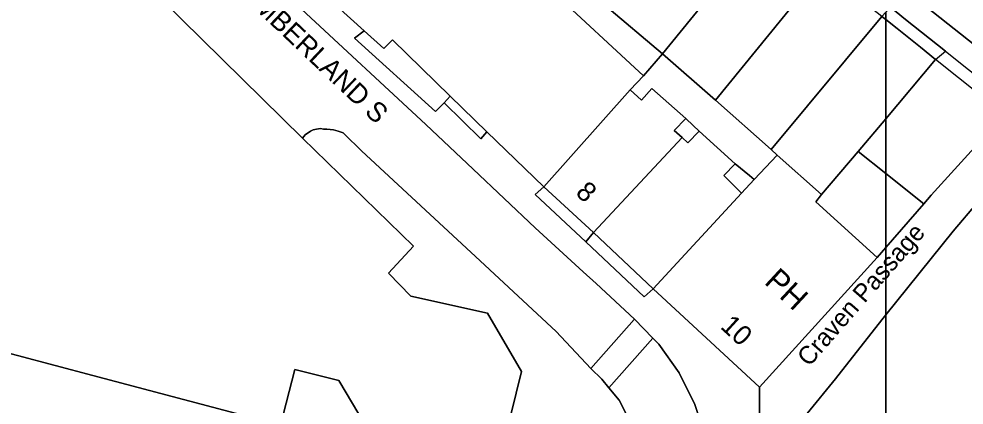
# Model space of a CAD drawing. Extents: x 529240 to 530363, y 179600 to 180767.
# Drawn here: x 530149.8 to 530222, y 180368.9 to 180398.4 of the extents above; entities that cross this region are included whole.
import ezdxf

# ---------------------------------------------------------------- set-up
doc = ezdxf.new("R2010")
doc.units = 0
for name, color, linetype in [('Building', 7, 'Continuous'), ('General surface', 7, 'Continuous'), ('Road Or Track', 7, 'Continuous'), ('Roadside', 7, 'Continuous'), ('Unclassified', 7, 'Continuous')]:
    doc.layers.add(name, color=color, linetype=linetype)

msp = doc.modelspace()

# ---------------------------------------------------------------- linework, layer by layer
at = {"layer": 'Building'}
for points in [[(530141.1, 180375), (530155.5, 180371.2), (530169.8, 180367.4), (530170.9, 180371.65), (530174.25, 180370.8), (530177.25, 180365.8), (530182.5, 180364.45), (530187, 180366.65), (530188.2, 180371.5), (530185.6, 180375.95), (530179.75, 180377.25), (530178.05, 180379), (530179.95, 180381.05), (530171.5, 180389.3), (530156.13, 180404.43), (530155.45, 180405.1), (530126.8, 180433.1)], [(530176.2, 180397.5), (530166.8, 180406)], [(530206.95, 180405.55), (530198.95, 180395.75)], [(530156.13, 180404.43), (530171.5, 180389.3)], [(530203, 180392.2), (530211.15, 180402.2)], [(530197.5, 180394.05), (530190.35, 180400.7)], [(530194.55, 180399.45), (530198.95, 180395.75)], [(530215.7, 180398.6), (530207.25, 180388.45)], [(530216, 180398.362), (530215.7, 180398.6)], [(530219.8, 180395.3), (530218.65, 180396.25), (530216.86, 180397.68), (530216, 180398.362)], [(530182.3, 180392), (530181.65, 180391.35), (530175.45, 180396.95), (530176.2, 180397.5)], [(530182.75, 180392.5), (530178.35, 180396.8), (530177.7, 180396.15), (530176.2, 180397.5)], [(530198.95, 180395.75), (530203, 180392.2)], [(530219.8, 180395.3), (530216, 180390.792)], [(530198.15, 180393.1), (530197.35, 180392.2), (530196.5, 180393)], [(530198.15, 180393.1), (530200.75, 180390.8)], [(530182.75, 180392.5), (530182.3, 180392)], [(530185.55, 180389.8), (530182.75, 180392.5)], [(530203, 180392.2), (530207.25, 180388.45)], [(530200.45, 180389.35), (530199.85, 180389.9), (530200.75, 180390.8)], [(530216, 180390.792), (530213.9, 180388.3)], [(530189.9, 180385.6), (530185.55, 180389.8)], [(530201.75, 180389.85), (530200.9, 180388.95), (530200.45, 180389.35)], [(530201.75, 180389.85), (530204.5, 180387.35)], [(530171.5, 180389.3), (530179.95, 180381.05), (530178.05, 180379), (530179.75, 180377.25), (530185.6, 180375.95), (530188.2, 180371.5), (530187, 180366.65), (530182.5, 180364.45), (530177.25, 180365.8), (530174.25, 180370.8), (530170.9, 180371.65), (530169.8, 180367.4), (530155.5, 180371.2), (530141.1, 180375)], [(530200.45, 180389.35), (530193.7, 180382.1)], [(530207.7, 180388), (530205.95, 180386.15)], [(530207.25, 180388.45), (530207.7, 180388)], [(530207.7, 180388), (530211.1, 180385)], [(530213.9, 180388.3), (530211.1, 180385)], [(530213.9, 180388.3), (530216, 180386.62)], [(530205, 180385.1), (530203.65, 180386.45), (530204.5, 180387.35)], [(530216, 180386.62), (530218.9, 180384.3)], [(530205.95, 180386.15), (530205, 180385.1)], [(530189.9, 180385.6), (530193.7, 180382.1)], [(530205, 180385.1), (530198.25, 180377.8)], [(530211.1, 180385), (530210.65, 180384.45), (530215.35, 180380.2)], [(530216, 180375.822), (530221.15, 180382.2), (530223, 180384.4)], [(530216, 180380.951), (530218.9, 180384.3)], [(530193.7, 180382.1), (530198.25, 180377.8)], [(530215.35, 180380.2), (530216, 180380.951)], [(530206.35, 180370.3), (530215.35, 180380.2)], [(530198.25, 180377.8), (530206.35, 180370.3)], [(530206.4, 180363.6), (530206.75, 180364.2), (530207.2, 180364.75), (530207.3, 180364.85), (530207.85, 180365.65), (530212.15, 180370.95), (530215.7, 180375.45), (530216, 180375.822)]]:
    msp.add_lwpolyline(points, dxfattribs=at)
for points in [[(530173.9, 180413.9), (530166.8, 180406), (530176.2, 180397.5), (530177.7, 180396.15), (530178.35, 180396.8), (530182.75, 180392.5), (530185.55, 180389.8), (530189.9, 180385.6), (530196.5, 180393), (530197.5, 180394.05), (530190.35, 180400.7), (530185.4, 180405.1), (530184.45, 180404.15), (530183.75, 180404.8)], [(530198.95, 180395.75), (530206.95, 180405.55), (530202.45, 180409.2), (530197.5, 180403.1), (530195.75, 180400.95), (530194.55, 180399.45)], [(530211.15, 180402.2), (530210.9, 180402.4), (530206.95, 180405.55), (530198.95, 180395.75), (530203, 180392.2)], [(530215.7, 180398.6), (530211.15, 180402.2), (530203, 180392.2), (530207.25, 180388.45)], [(530216, 180398.362), (530215.7, 180398.6), (530207.25, 180388.45), (530207.7, 180388), (530211.1, 180385), (530213.9, 180388.3), (530216, 180390.792)], [(530216, 180398.362), (530216, 180390.792), (530219.8, 180395.3), (530218.65, 180396.25), (530216.86, 180397.68)], [(530182.3, 180392), (530182.75, 180392.5), (530178.35, 180396.8), (530177.7, 180396.15), (530176.2, 180397.5), (530175.45, 180396.95), (530181.65, 180391.35)], [(530216, 180390.792), (530216, 180386.62), (530218.9, 180384.3), (530219.45, 180384.95), (530225.05, 180391.1), (530219.8, 180395.3)], [(530198.15, 180393.1), (530197.35, 180392.2), (530196.5, 180393), (530189.9, 180385.6), (530193.7, 180382.1), (530200.45, 180389.35), (530199.85, 180389.9), (530200.75, 180390.8)], [(530216, 180390.792), (530213.9, 180388.3), (530216, 180386.62)], [(530204.5, 180387.35), (530201.75, 180389.85), (530200.9, 180388.95), (530200.45, 180389.35), (530193.7, 180382.1), (530198.25, 180377.8), (530205, 180385.1), (530203.65, 180386.45)], [(530207.7, 180388), (530205.95, 180386.15), (530205, 180385.1), (530198.25, 180377.8), (530206.35, 180370.3), (530215.35, 180380.2), (530210.65, 180384.45), (530211.1, 180385)], [(530216, 180386.62), (530213.9, 180388.3), (530211.1, 180385), (530210.65, 180384.45), (530215.35, 180380.2), (530216, 180380.951)], [(530216, 180386.62), (530216, 180380.951), (530218.9, 180384.3)], [(530216, 180375.822), (530216, 180356.126), (530216.1, 180356.1), (530223.05, 180354.2), (530225.1, 180362.05), (530222.7, 180362.75), (530226.5, 180367.4), (530233.45, 180375.85), (530223, 180384.4), (530221.15, 180382.2)], [(530216, 180375.822), (530215.7, 180375.45), (530212.15, 180370.95), (530207.85, 180365.65), (530207.3, 180364.85), (530207.2, 180364.75), (530206.75, 180364.2), (530206.4, 180363.6), (530206.15, 180362.95), (530206.05, 180362.25), (530205.95, 180361.7), (530205.9, 180361.2), (530205.9, 180360.9), (530205.95, 180360.65), (530206.25, 180360.05), (530206.6, 180359.5), (530207, 180359.05), (530207.35, 180358.6), (530207.55, 180358.45), (530208.15, 180358.15), (530208.8, 180357.9), (530209.4, 180357.8), (530211.05, 180357.4), (530216, 180356.126)]]:
    msp.add_lwpolyline(points, close=True, dxfattribs=at)
at = {"layer": 'General surface'}
for points in [[(530194.55, 180399.45), (530189.75, 180403.5), (530185.7, 180406.95), (530183.75, 180404.8), (530184.45, 180404.15), (530185.4, 180405.1), (530190.35, 180400.7), (530197.5, 180394.05), (530198.95, 180395.75)], [(530216, 180398.923), (530215.7, 180398.6), (530216, 180398.362)], [(530216, 180398.923), (530216, 180398.362), (530216.86, 180397.68), (530218.65, 180396.25), (530219.8, 180395.3), (530220.55, 180395.95), (530217.51, 180398.37), (530216.35, 180399.3)], [(530200.75, 180390.8), (530201.31, 180390.27), (530201.75, 180389.85), (530204.5, 180387.35), (530205.59, 180386.45), (530205.95, 180386.15), (530207.7, 180388), (530207.25, 180388.45), (530203, 180392.2), (530198.95, 180395.75), (530197.5, 180394.05), (530196.5, 180393), (530197.35, 180392.2), (530198.15, 180393.1)], [(530182.75, 180392.5), (530182.3, 180392), (530185.1, 180389.25), (530185.55, 180389.8)], [(530216, 180380.951), (530216, 180375.822), (530221.15, 180382.2), (530223, 180384.4), (530225.4, 180387.2), (530227.1, 180389.35), (530225.7, 180391.85), (530225.05, 180391.1), (530219.45, 180384.95), (530218.9, 180384.3)], [(530200.45, 180389.35), (530200.9, 180388.95), (530201.75, 180389.85), (530201.31, 180390.27), (530200.75, 180390.8), (530199.85, 180389.9)], [(530204.5, 180387.35), (530203.65, 180386.45), (530205, 180385.1), (530205.95, 180386.15), (530205.59, 180386.45)], [(530193.1, 180381.4), (530193.7, 180382.1), (530189.9, 180385.6), (530189.25, 180385)], [(530198.25, 180377.8), (530193.7, 180382.1), (530193.1, 180381.4), (530197.55, 180377.2)], [(530216, 180380.951), (530215.35, 180380.2), (530206.35, 180370.3), (530206.4, 180363.6), (530206.75, 180364.2), (530207.2, 180364.75), (530207.3, 180364.85), (530207.85, 180365.65), (530212.15, 180370.95), (530215.7, 180375.45), (530216, 180375.822)]]:
    msp.add_lwpolyline(points, close=True, dxfattribs=at)
at = {"layer": 'Road Or Track'}
for points in [[(530260.6, 180373.55), (530259.35, 180374.45), (530255.6, 180377.4), (530251.2, 180381), (530247.85, 180383.85), (530242.85, 180387.7), (530238.35, 180391.3), (530234.45, 180394.5), (530231, 180397.2), (530230.9, 180397.25), (530227.15, 180400.3), (530222.9, 180403.65), (530218.45, 180407.15), (530216, 180409.051), (530216, 180401.791), (530222.8, 180396.4), (530226.85, 180393.2), (530228.8, 180391.5), (530235.85, 180385.85), (530240.75, 180381.85), (530245.5, 180378.15), (530250.95, 180373.75), (530265.1, 180362.3)], [(530196.83, 180375.5), (530193.9, 180378.22), (530192.9, 180379.1), (530189.25, 180382.45), (530184.5, 180386.95), (530180.9, 180390.35), (530171.4, 180399.15), (530168.55, 180401.8), (530165.85, 180404.5), (530165.65, 180404.75), (530165.45, 180404.95), (530165.3, 180405.25), (530165.15, 180405.6), (530165.1, 180405.8), (530165, 180406), (530165, 180406.6), (530165.35, 180407.25), (530165.6, 180407.9)], [(530156.13, 180404.43), (530171.5, 180389.3), (530171.7, 180389.55), (530172.1, 180389.85), (530172.3, 180389.95), (530172.55, 180390), (530172.85, 180390.05), (530173.1, 180390), (530173.35, 180390), (530173.85, 180389.95), (530174.2, 180389.85), (530174.6, 180389.7), (530174.7, 180389.6), (530176, 180388.35), (530185.05, 180379.95), (530190.85, 180374.55), (530193.49, 180371.73), (530196.8, 180375.47), (530196.83, 180375.5), (530193.9, 180378.22), (530192.9, 180379.1), (530189.25, 180382.45), (530184.5, 180386.95), (530180.9, 180390.35), (530171.4, 180399.15)], [(530291.44, 180341.97), (530286.75, 180345.71), (530265.1, 180362.3), (530250.95, 180373.75), (530245.5, 180378.15), (530240.75, 180381.85), (530235.85, 180385.85), (530228.8, 180391.5), (530226.85, 180393.2), (530222.8, 180396.4), (530216, 180401.791)], [(530193.49, 180371.73), (530190.85, 180374.55), (530185.05, 180379.95), (530176, 180388.35), (530174.7, 180389.6), (530174.6, 180389.7), (530174.2, 180389.85), (530173.85, 180389.95), (530173.35, 180390), (530173.1, 180390), (530172.85, 180390.05), (530172.55, 180390), (530172.3, 180389.95), (530172.1, 180389.85), (530171.7, 180389.55), (530171.5, 180389.3)], [(530193.49, 180371.73), (530196.8, 180375.47), (530196.83, 180375.5)], [(530198.23, 180374.05), (530196.83, 180375.5)], [(530202.26, 180366.41), (530201.44, 180368.98), (530200.23, 180371.39), (530198.67, 180373.59), (530198.23, 180374.05), (530194.86, 180370.26), (530195.65, 180369.3), (530196.46, 180367.7)], [(530194.86, 180370.26), (530198.23, 180374.05)], [(530203.12, 180353.05), (530203.01, 180353.24), (530202.84, 180353.51), (530202.4, 180354.94), (530202.33, 180356.43), (530202.68, 180361.05), (530202.68, 180363.31), (530202.68, 180363.61), (530202.68, 180363.75), (530202.26, 180366.41), (530201.44, 180368.98), (530200.23, 180371.39), (530198.67, 180373.59), (530198.23, 180374.05)], [(530194.86, 180370.26), (530194.32, 180370.92), (530193.49, 180371.73)], [(530191.41, 180356.12), (530191.67, 180356.24), (530192.7, 180356.73), (530194.14, 180357.8), (530195.34, 180359.14), (530196.25, 180360.69), (530196.83, 180362.39), (530197.01, 180363.69), (530197.05, 180363.99), (530197.07, 180364.17), (530196.94, 180365.97), (530196.46, 180367.7), (530195.65, 180369.3), (530194.86, 180370.26)]]:
    msp.add_lwpolyline(points, dxfattribs=at)
msp.add_lwpolyline([(530194.86, 180370.26), (530198.23, 180374.05), (530196.83, 180375.5), (530196.8, 180375.47), (530193.49, 180371.73), (530194.32, 180370.92)], close=True, dxfattribs=at)
at = {"layer": 'Roadside'}
for points in [[(530206.4, 180363.6), (530206.35, 180370.3), (530198.25, 180377.8), (530197.55, 180377.2), (530193.1, 180381.4), (530189.25, 180385), (530189.9, 180385.6), (530185.55, 180389.8), (530185.1, 180389.25), (530182.3, 180392), (530181.65, 180391.35), (530175.45, 180396.95), (530176.2, 180397.5), (530166.8, 180406)], [(530265.1, 180362.3), (530250.95, 180373.75), (530245.5, 180378.15), (530240.75, 180381.85), (530235.85, 180385.85), (530228.8, 180391.5), (530226.85, 180393.2), (530222.8, 180396.4), (530216, 180401.791), (530216, 180399.581), (530216.35, 180399.3), (530217.51, 180398.37), (530220.55, 180395.95), (530225.7, 180391.85), (530227.1, 180389.35), (530241.25, 180378), (530241.9, 180378.8), (530247.85, 180374.05), (530271.3, 180355.2)], [(530171.4, 180399.15), (530180.9, 180390.35), (530184.5, 180386.95), (530189.25, 180382.45), (530192.9, 180379.1), (530193.9, 180378.22), (530196.83, 180375.5), (530198.23, 180374.05), (530198.67, 180373.59), (530200.23, 180371.39), (530201.44, 180368.98), (530202.26, 180366.41)], [(530196.46, 180367.7), (530195.65, 180369.3), (530194.86, 180370.26), (530194.32, 180370.92), (530193.49, 180371.73), (530190.85, 180374.55), (530185.05, 180379.95), (530176, 180388.35), (530174.7, 180389.6), (530174.6, 180389.7), (530174.2, 180389.85), (530173.85, 180389.95), (530173.35, 180390), (530173.1, 180390), (530172.85, 180390.05), (530172.55, 180390), (530172.3, 180389.95), (530172.1, 180389.85), (530171.7, 180389.55), (530171.5, 180389.3), (530179.95, 180381.05), (530178.05, 180379), (530179.75, 180377.25), (530185.6, 180375.95), (530188.2, 180371.5), (530187, 180366.65)], [(530177.25, 180365.8), (530174.25, 180370.8), (530170.9, 180371.65), (530169.8, 180367.4), (530155.5, 180371.2), (530141.1, 180375)]]:
    msp.add_lwpolyline(points, dxfattribs=at)
at = {"layer": 'Unclassified'}
for points in [[(530198.95, 180395.75), (530197.5, 180394.05)], [(530197.5, 180394.05), (530196.5, 180393)], [(530196.5, 180393), (530189.9, 180385.6)], [(530185.55, 180389.8), (530185.1, 180389.25), (530182.3, 180392)], [(530200.75, 180390.8), (530201.31, 180390.27), (530201.75, 180389.85)], [(530204.5, 180387.35), (530205.59, 180386.45), (530205.95, 180386.15)], [(530193.1, 180381.4), (530189.25, 180385), (530189.9, 180385.6)], [(530193.7, 180382.1), (530193.1, 180381.4)], [(530197.55, 180377.2), (530193.1, 180381.4)], [(530197.55, 180377.2), (530198.25, 180377.8)], [(530206.35, 180370.3), (530206.4, 180363.6)]]:
    msp.add_lwpolyline(points, dxfattribs=at)

# ---------------------------------------------------------------- texts
at = {"layer": 'Road Or Track'}
for s, height, rotation, p in [('NORTHUMBERLAND S', 1.5, 316.5, (530161.45, 180405.2)), ('Craven Passage', 1.375, 48.9, (530210.15, 180371.8))]:
    msp.add_text(s, height=height, rotation=rotation, dxfattribs=at).set_placement(p)
at = {"layer": 'Unclassified'}
for s, height, rotation, p in [('8', 1.5, 317.2, (530192.25, 180385.05)), ('PH', 1.75, 317.2, (530206.65, 180378.25)), ('10', 1.5, 317.6, (530203.3, 180374.85))]:
    msp.add_text(s, height=height, rotation=rotation, dxfattribs=at).set_placement(p)

doc.saveas('drawing.dxf')
